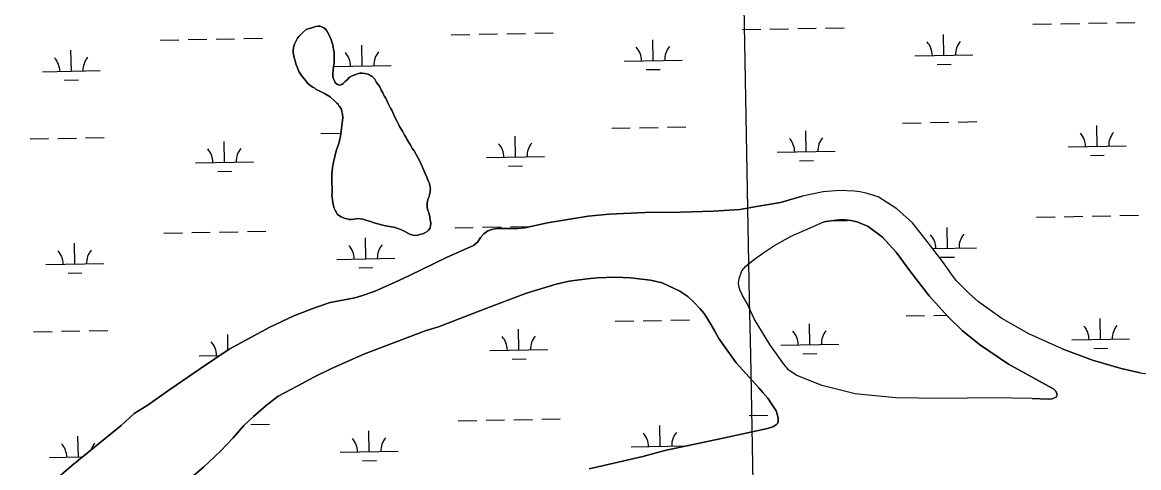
# Model space of a CAD drawing. Extents: x 3957609 to 3995875, y 234277 to 260273.
# Drawn here: x 3976329 to 3978255, y 252776 to 253543 of the extents above; entities that cross this region are included whole.
import ezdxf

# ---------------------------------------------------------------- set-up
doc = ezdxf.new("R2010")
doc.units = 0
for name, color, linetype in [('V-GRID-MAJR', 7, 'Continuous'), ('V-TOPO-SHOR', 7, 'Continuous'), ('V-WETL-SWMP', 7, 'Continuous')]:
    doc.layers.add(name, color=color, linetype=linetype)

msp = doc.modelspace()

# ---------------------------------------------------------------- linework, layer by layer
at = {"layer": 'V-GRID-MAJR'}
msp.add_spline([(3977833.033, 240002.205), (3977775.362, 243028.63), (3977659.886, 249088.434), (3977544.411, 255148.228), (3977486.607, 258181.601)], degree=3, dxfattribs=at)
at = {"layer": 'V-TOPO-SHOR'}
for points in [[(3976875.915, 253398.504), (3976873.941, 253402.047), (3976871.573, 253404.011), (3976868.022, 253407.945), (3976860.133, 253414.628), (3976850.671, 253420.52), (3976840.03, 253426.017), (3976836.483, 253427.588), (3976833.722, 253429.552), (3976830.175, 253431.516), (3976827.414, 253433.482), (3976821.498, 253438.196), (3976818.735, 253441.737), (3976812.423, 253449.211), (3976809.658, 253453.145), (3976806.498, 253458.654), (3976805.31, 253462.197), (3976800.962, 253472.036), (3976799.772, 253477.549), (3976798.189, 253482.271), (3976796.6, 253490.541), (3976796.592, 253496.055), (3976797.763, 253501.963), (3976798.941, 253505.51), (3976804.042, 253516.154), (3976806.402, 253518.914), (3976812.693, 253525.226), (3976818.987, 253530.75), (3976824.103, 253532.728), (3976828.827, 253533.918), (3976835.518, 253536.292), (3976839.456, 253536.691), (3976842.608, 253536.695), (3976845.76, 253535.519), (3976849.307, 253533.951), (3976852.859, 253530.805), (3976854.831, 253528.446), (3976859.574, 253518.605), (3976861.946, 253513.096), (3976864.319, 253506.403), (3976865.507, 253501.68), (3976866.306, 253496.167), (3976867.098, 253492.624), (3976867.117, 253481.596), (3976867.516, 253477.264), (3976867.129, 253473.324), (3976865.958, 253467.02), (3976864.796, 253454.415), (3976864.802, 253451.265), (3976865.595, 253446.933), (3976867.573, 253442.211), (3976869.154, 253439.063), (3976873.097, 253435.917), (3976877.037, 253434.741), (3976880.58, 253435.929), (3976882.942, 253437.904), (3976886.087, 253441.06), (3976890.413, 253444.611), (3976893.952, 253448.555), (3976897.099, 253450.53), (3976901.429, 253452.506), (3976904.579, 253453.298), (3976907.727, 253454.484), (3976911.665, 253455.672), (3976915.601, 253455.678), (3976920.33, 253455.293), (3976925.845, 253453.726), (3976929.788, 253451.762), (3976932.546, 253450.192), (3976934.916, 253447.439), (3976937.674, 253445.473), (3976940.441, 253439.571)], [(3976940.441, 253439.571), (3976944.783, 253433.67), (3976947.153, 253429.734), (3976948.34, 253426.191), (3976951.103, 253421.864), (3976952.686, 253417.927), (3976954.265, 253415.175), (3976956.24, 253412.42), (3976958.611, 253407.302), (3976960.192, 253403.366), (3976964.538, 253395.102), (3976966.512, 253391.957), (3976972.046, 253379.755), (3976976.394, 253371.098), (3976977.975, 253367.555), (3976979.949, 253364.014), (3976985.084, 253355.75), (3976988.639, 253349.061), (3976991.404, 253344.734), (3976992.985, 253340.798), (3976998.512, 253332.534), (3977002.463, 253325.452), (3977005.224, 253321.911), (3977015.099, 253304.204), (3977019.842, 253293.577), (3977023.797, 253283.736), (3977027.354, 253276.652), (3977029.335, 253269.959), (3977031.704, 253265.239), (3977032.499, 253261.694), (3977033.293, 253256.969), (3977032.904, 253253.817), (3977032.911, 253250.274), (3977031.735, 253246.727), (3977030.953, 253243.18), (3977029.384, 253239.633), (3977028.208, 253234.906), (3977027.821, 253230.965), (3977027.831, 253224.271), (3977028.628, 253219.151), (3977030.604, 253215.216), (3977031.395, 253212.067), (3977032.585, 253208.523), (3977032.589, 253205.372), (3977033.384, 253200.647), (3977033.785, 253196.709), (3977033.398, 253192.375), (3977032.222, 253187.648), (3977030.258, 253184.888), (3977027.899, 253182.915), (3977023.572, 253180.151), (3977020.422, 253178.965), (3977014.911, 253177.38), (3977011.761, 253176.587), (3977006.643, 253175.79), (3976998.762, 253177.355), (3976984.57, 253185.207), (3976978.659, 253187.562), (3976973.93, 253189.131), (3976969.99, 253190.304), (3976966.049, 253190.692), (3976956.594, 253192.645), (3976953.444, 253193.034), (3976948.715, 253194.21), (3976936.499, 253197.735), (3976930.193, 253200.088), (3976920.342, 253202.828), (3976917.19, 253204.006), (3976912.857, 253204.786), (3976909.312, 253205.175), (3976904.98, 253204.378), (3976901.435, 253203.979), (3976896.71, 253203.184), (3976893.56, 253203.178), (3976884.496, 253205.92), (3976879.374, 253207.882), (3976876.218, 253209.847), (3976873.064, 253212.206), (3976868.72, 253219.288), (3976867.139, 253223.222), (3976865.552, 253229.522), (3976865.153, 253233.067), (3976864.36, 253236.61), (3976863.162, 253246.061), (3976863.551, 253249.211), (3976863.535, 253259.846), (3976863.131, 253265.755), (3976863.105, 253282.297), (3976864.661, 253293.325), (3976866.224, 253302.387), (3976868.571, 253312.238), (3976870.133, 253319.724), (3976871.309, 253323.664), (3976875.231, 253334.699), (3976878.36, 253347.306), (3976881.862, 253374.094), (3976882.247, 253379.216), (3976881.846, 253384.729), (3976880.656, 253389.454), (3976879.073, 253394.572), (3976875.915, 253398.504)], [(3976321.482, 252699.716), (3976417.11, 252780.801), (3976499.538, 252848.106), (3976522.373, 252868.687), (3976544.501, 252883.014), (3976585.726, 252911.31), (3976636.762, 252946.765), (3976686.375, 252980.073), (3976756.523, 253018.062), (3976797.939, 253037.243), (3976835.254, 253051.954), (3976860.608, 253060.033), (3976879.003, 253063.636), (3976890.97, 253065.798), (3976903.114, 253068.498), (3976914.542, 253072.09), (3976936.327, 253079.45), (3976971.139, 253094.87), (3976997.023, 253106.881), (3977062.002, 253138.429), (3977107.703, 253158.511), (3977115.197, 253165.135), (3977119.832, 253172.108), (3977125.359, 253178.549), (3977132.138, 253183.919), (3977141.067, 253186.792), (3977149.284, 253187.699), (3977169.113, 253188.089), (3977184.12, 253187.755), (3977196.265, 253189.205), (3977235.378, 253197.485), (3977305.213, 253209.21), (3977341.472, 253212.841), (3977403.996, 253215.622), (3977464.916, 253216.077), (3977521.723, 253217.776), (3977566.918, 253220.887), (3977599.246, 253226.298), (3977637.288, 253232.97), (3977674.786, 253243.393)], [(3978123.272, 252980.425), (3978065.703, 253006.236), (3978019.033, 253032.602), (3977978.968, 253061.479), (3977963.045, 253075.746), (3977951.772, 253086.805), (3977941.213, 253097.864), (3977933.516, 253107.678), (3977920.444, 253126.413), (3977896.81, 253157.641), (3977864.947, 253197.786), (3977838.289, 253221.682), (3977805.562, 253242.352), (3977785.364, 253248.75), (3977773.926, 253251.235), (3977764.993, 253252.291), (3977738.907, 253253.5), (3977711.04, 253251.132), (3977674.786, 253243.393)], [(3978071.421, 252894.946), (3978002.28, 252895.907), (3977916.172, 252894.696), (3977835.778, 252895.816), (3977765.912, 252902.849), (3977708.363, 252917.406), (3977664.565, 252934.843), (3977651.687, 252943.398), (3977642.918, 252953.924), (3977618.745, 252987.831), (3977592.053, 253032.271), (3977579.683, 253058.692), (3977571.623, 253072.256), (3977567.856, 253081.183), (3977565.343, 253088.683), (3977564.977, 253094.399), (3977566.57, 253103.69), (3977570.66, 253115.131), (3977577.437, 253123.181), (3977590.284, 253133.565), (3977608.306, 253146.277), (3977625.794, 253158.096), (3977655.781, 253174.938), (3977712.017, 253199.146)], [(3978071.421, 252894.946), (3978099.292, 252893.92), (3978105.901, 252894.108), (3978110.185, 252895.9), (3978112.686, 252897.334), (3978113.755, 252898.944), (3978114.465, 252901.268), (3978114.105, 252903.232), (3978112.311, 252907.517), (3978108.733, 252910.906), (3978099.613, 252916.251), (3978030.592, 252954.014), (3977980.872, 252988.056), (3977950.642, 253012.124), (3977926.486, 253035.846), (3977893.732, 253072.061), (3977862.047, 253112.562), (3977836.624, 253146.823), (3977813.176, 253173.048), (3977788.315, 253191.587), (3977769.365, 253199.416), (3977758.82, 253201.544), (3977745.062, 253203.129), (3977732.737, 253202.396), (3977712.017, 253199.146)], [(3977307.338, 252773.84), (3977399.668, 252794.713), (3977437.882, 252805.135), (3977535.752, 252825.838), (3977615.044, 252843.295), (3977624.33, 252845.812), (3977630.042, 252849.573), (3977632.36, 252851.721), (3977633.427, 252854.938), (3977633.241, 252859.581), (3977632.876, 252863.691), (3977631.799, 252867.62), (3977629.644, 252873.512), (3977621.944, 252885.646), (3977615.319, 252895.284), (3977606.906, 252905.096), (3977599.926, 252912.946), (3977572.186, 252943.451), (3977561.088, 252956.296), (3977540.497, 252984.311), (3977531.185, 252998.409), (3977524.019, 253010.724), (3977517.75, 253021.969), (3977511.301, 253032.142), (3977505.39, 253041.065), (3977498.23, 253049.986), (3977488.388, 253060.152), (3977477.294, 253070.855), (3977463.881, 253079.588), (3977433.129, 253094.366), (3977412.935, 253098.622), (3977378.269, 253103.031), (3977352.005, 253103.883), (3977321.638, 253102.941), (3977303.775, 253100.946), (3977272.696, 253096.965), (3977250.193, 253091.749), (3977198.946, 253076.122), (3977126.101, 253049.029), (3977047.185, 253018.531), (3977024.329, 253011.526), (3976918.454, 252971.338), (3976862.752, 252946.595), (3976832.407, 252931.538), (3976803.489, 252915.948), (3976770.467, 252898.567), (3976750.127, 252882.992), (3976728.363, 252864.019), (3976711.594, 252848.092), (3976693.227, 252826.803), (3976671.111, 252804.078), (3976641.857, 252776.34), (3976587.976, 252730.696)], [(3978123.272, 252980.425), (3978175.647, 252961.035), (3978225.336, 252946.287), (3978257.862, 252938.837), (3978305.931, 252932.125), (3978344.525, 252928.437), (3978394.194, 252927.624), (3978444.744, 252931.278), (3978502.076, 252941.554), (3978536.544, 252949.292), (3978578.849, 252963.306)]]:
    msp.add_lwpolyline(points, dxfattribs=at)
at = {"layer": 'V-WETL-SWMP'}
for p, q in [((3977571.118, 253530.904), (3977603.113, 253531.486)), ((3977619.11, 253531.777), (3977651.105, 253532.359)), ((3977667.102, 253532.649), (3977699.097, 253533.231)), ((3977715.095, 253533.522), (3977747.089, 253534.104)), ((3978072.943, 253540.029), (3978104.938, 253540.611)), ((3978120.935, 253540.902), (3978152.93, 253541.483)), ((3978168.927, 253541.774), (3978200.922, 253542.356)), ((3978216.92, 253542.647), (3978248.914, 253543.229)), ((3976567.468, 253512.655), (3976599.463, 253513.236)), ((3976615.46, 253513.527), (3976647.455, 253514.109)), ((3976663.452, 253514.4), (3976695.447, 253514.982)), ((3976711.444, 253515.273), (3976743.439, 253515.854)), ((3977069.293, 253521.779), (3977101.288, 253522.361)), ((3977117.285, 253522.652), (3977149.28, 253523.234)), ((3977165.277, 253523.525), (3977197.272, 253524.106)), ((3977213.269, 253524.397), (3977245.264, 253524.979)), ((3977417.474, 253477.36), (3977416.82, 253513.354)), ((3977919.299, 253486.485), (3977918.645, 253522.479)), ((3976413.824, 253459.111), (3976413.17, 253495.105)), ((3976915.649, 253468.235), (3976914.995, 253504.229)), ((3976866.016, 253467.333), (3976965.641, 253469.144)), ((3977367.483, 253476.451), (3977467.466, 253478.269)), ((3977869.308, 253485.576), (3977969.291, 253487.394)), ((3977907.582, 253470.838), (3977931.578, 253471.274)), ((3976363.833, 253458.202), (3976463.816, 253460.02)), ((3976927.277, 253453.013), (3976927.928, 253453.025)), ((3977405.757, 253461.713), (3977429.753, 253462.15)), ((3976402.107, 253443.464), (3976426.103, 253443.9)), ((3977346.177, 253360.613), (3977378.172, 253361.194)), ((3977394.169, 253361.485), (3977426.164, 253362.067)), ((3977442.161, 253362.358), (3977474.156, 253362.94)), ((3977681.81, 253320.278), (3977681.155, 253356.272)), ((3977848.002, 253369.737), (3977879.997, 253370.319)), ((3977895.994, 253370.61), (3977927.989, 253371.192)), ((3977943.986, 253371.483), (3977975.981, 253372.064)), ((3978183.635, 253329.402), (3978182.98, 253365.396)), ((3976342.527, 253342.363), (3976374.522, 253342.945)), ((3976390.519, 253343.236), (3976422.514, 253343.818)), ((3976438.511, 253344.108), (3976470.506, 253344.69)), ((3976678.16, 253302.028), (3976677.505, 253338.022)), ((3976844.352, 253351.488), (3976876.347, 253352.07)), ((3977179.985, 253311.153), (3977179.33, 253347.147)), ((3977631.818, 253319.369), (3977731.802, 253321.187)), ((3978133.643, 253328.493), (3978233.627, 253330.311)), ((3976628.168, 253301.119), (3976728.151, 253302.937)), ((3977129.993, 253310.244), (3977229.976, 253312.062)), ((3977168.267, 253295.506), (3977192.263, 253295.943)), ((3977670.092, 253304.631), (3977694.088, 253305.067)), ((3978171.917, 253313.756), (3978195.913, 253314.192)), ((3976666.442, 253286.382), (3976690.438, 253286.818)), ((3977723.488, 253200.945), (3977753.137, 253201.484)), ((3978078.991, 253207.409), (3978110.986, 253207.991)), ((3978126.983, 253208.281), (3978158.978, 253208.863)), ((3978174.976, 253209.154), (3978206.97, 253209.736)), ((3978222.968, 253210.027), (3978254.962, 253210.609)), ((3976573.516, 253180.035), (3976605.511, 253180.616)), ((3976621.508, 253180.907), (3976653.503, 253181.489)), ((3976669.5, 253181.78), (3976701.495, 253182.362)), ((3976717.492, 253182.653), (3976749.487, 253183.234)), ((3977075.341, 253189.159), (3977107.336, 253189.741)), ((3977123.333, 253190.032), (3977155.328, 253190.614)), ((3977171.325, 253190.905), (3977203.32, 253191.486)), ((3977925.347, 253153.865), (3977924.693, 253189.859)), ((3976419.872, 253126.491), (3976419.218, 253162.485)), ((3976921.697, 253135.615), (3976921.043, 253171.609)), ((3977900.017, 253153.404), (3977975.339, 253154.774)), ((3976369.881, 253125.582), (3976469.864, 253127.4)), ((3976871.706, 253134.706), (3976971.689, 253136.524)), ((3977913.63, 253138.218), (3977937.626, 253138.654)), ((3976408.155, 253110.844), (3976432.151, 253111.28)), ((3976909.98, 253119.969), (3976933.976, 253120.405)), ((3977352.225, 253027.993), (3977384.22, 253028.574)), ((3977400.217, 253028.865), (3977432.212, 253029.447)), ((3977448.209, 253029.738), (3977480.204, 253030.32)), ((3977854.05, 253037.117), (3977886.045, 253037.699)), ((3977902.042, 253037.99), (3977924.183, 253038.392)), ((3978189.683, 252996.782), (3978189.028, 253032.776)), ((3976348.575, 253009.743), (3976380.57, 253010.325)), ((3976396.567, 253010.616), (3976428.562, 253011.197)), ((3976444.559, 253011.488), (3976476.554, 253012.07)), ((3977186.033, 252978.533), (3977185.378, 253014.527)), ((3977687.858, 252987.658), (3977687.203, 253023.652)), ((3976684.042, 252978.508), (3976683.553, 253005.402)), ((3977637.866, 252986.749), (3977737.85, 252988.567)), ((3978139.691, 252995.873), (3978239.675, 252997.691)), ((3976634.216, 252968.499), (3976670.108, 252969.152)), ((3977136.041, 252977.624), (3977236.025, 252979.442)), ((3977676.14, 252972.011), (3977700.136, 252972.447)), ((3978177.965, 252981.136), (3978201.961, 252981.572)), ((3977174.315, 252962.886), (3977198.311, 252963.323)), ((3977081.389, 252856.539), (3977113.384, 252857.121)), ((3977129.381, 252857.412), (3977161.376, 252857.994)), ((3977177.374, 252858.285), (3977209.368, 252858.866)), ((3977225.366, 252859.157), (3977257.36, 252859.739)), ((3977583.214, 252865.664), (3977615.209, 252866.246)), ((3977631.206, 252866.537), (3977632.092, 252866.553)), ((3976723.541, 252850.033), (3976755.535, 252850.614)), ((3976927.745, 252802.995), (3976927.091, 252838.989)), ((3977429.57, 252812.12), (3977428.916, 252848.114)), ((3976425.92, 252793.871), (3976425.266, 252829.865)), ((3976877.754, 252802.086), (3976977.737, 252803.904)), ((3977379.579, 252811.211), (3977474.786, 252812.942)), ((3976375.929, 252792.962), (3976433.28, 252794.004)), ((3976916.028, 252787.349), (3976940.024, 252787.785))]:
    msp.add_line(p, q, dxfattribs=at)
for points in [[(3976934.915, 253447.439), (3976932.547, 253450.192), (3976929.788, 253451.763), (3976925.846, 253453.726), (3976920.329, 253455.293), (3976915.602, 253455.679), (3976911.664, 253455.673), (3976907.727, 253454.485), (3976904.578, 253453.298), (3976901.429, 253452.505), (3976897.099, 253450.529), (3976893.952, 253448.555), (3976890.413, 253444.61), (3976886.087, 253441.059), (3976882.941, 253437.903), (3976880.581, 253435.929), (3976877.038, 253434.742), (3976873.097, 253435.917), (3976869.154, 253439.062), (3976867.573, 253442.21), (3976865.596, 253446.933), (3976864.802, 253451.265), (3976864.797, 253454.415), (3976865.958, 253467.021), (3976867.129, 253473.324), (3976867.517, 253477.264), (3976867.116, 253481.596), (3976867.098, 253492.624), (3976866.305, 253496.167), (3976865.508, 253501.68), (3976864.319, 253506.404), (3976861.945, 253513.096), (3976859.573, 253518.606), (3976854.831, 253528.445), (3976852.858, 253530.805), (3976849.308, 253533.95), (3976845.76, 253535.52), (3976842.608, 253536.696), (3976839.457, 253536.691), (3976835.519, 253536.291), (3976828.827, 253533.917), (3976824.103, 253532.728), (3976818.986, 253530.75), (3976812.693, 253525.226), (3976806.401, 253518.914), (3976804.043, 253516.154), (3976798.94, 253505.511), (3976797.764, 253501.964), (3976796.592, 253496.055), (3976796.6, 253490.541), (3976798.189, 253482.272), (3976799.772, 253477.548), (3976800.963, 253472.036), (3976805.311, 253462.197), (3976806.498, 253458.654), (3976809.658, 253453.145), (3976812.422, 253449.211), (3976818.735, 253441.738), (3976821.498, 253438.197), (3976827.414, 253433.481), (3976830.174, 253431.516), (3976833.722, 253429.552), (3976836.482, 253427.587), (3976840.029, 253426.018), (3976850.672, 253420.521), (3976860.134, 253414.628), (3976868.022, 253407.945), (3976871.573, 253404.012), (3976873.94, 253402.047), (3976875.915, 253398.505), (3976879.072, 253394.572), (3976880.656, 253389.454)], [(3976880.656, 253389.454), (3976881.845, 253384.73), (3976882.248, 253379.216), (3976881.862, 253374.095), (3976878.361, 253347.307), (3976875.23, 253334.699), (3976871.309, 253323.664), (3976870.134, 253319.724), (3976868.571, 253312.238), (3976866.223, 253302.388), (3976864.662, 253293.326), (3976863.105, 253282.296), (3976863.131, 253265.754), (3976863.535, 253259.846), (3976863.552, 253249.212), (3976863.163, 253246.061), (3976864.36, 253236.61), (3976865.153, 253233.067), (3976865.553, 253229.522), (3976867.139, 253223.223), (3976868.72, 253219.287), (3976873.064, 253212.205), (3976876.219, 253209.847), (3976879.373, 253207.882), (3976884.496, 253205.921), (3976893.56, 253203.179), (3976896.71, 253203.184), (3976901.436, 253203.979), (3976904.98, 253204.379), (3976909.311, 253205.174), (3976912.856, 253204.786), (3976917.19, 253204.005), (3976920.343, 253202.828), (3976930.194, 253200.087), (3976936.499, 253197.734), (3976948.715, 253194.209), (3976953.443, 253193.035), (3976956.594, 253192.646), (3976966.05, 253190.692), (3976969.989, 253190.305), (3976973.93, 253189.13), (3976978.659, 253187.562), (3976984.57, 253185.208), (3976998.762, 253177.354), (3977006.642, 253175.791), (3977011.761, 253176.587), (3977014.91, 253177.38), (3977020.422, 253178.964), (3977023.571, 253180.151), (3977027.899, 253182.915), (3977030.259, 253184.888), (3977032.223, 253187.648), (3977033.397, 253192.376), (3977033.784, 253196.709), (3977033.384, 253200.647), (3977032.589, 253205.372), (3977032.584, 253208.523), (3977031.396, 253212.066), (3977030.604, 253215.216), (3977028.628, 253219.151), (3977027.832, 253224.27), (3977027.821, 253230.966), (3977028.209, 253234.905), (3977029.383, 253239.633), (3977030.952, 253243.18), (3977031.734, 253246.726), (3977032.91, 253250.273), (3977032.904, 253253.818), (3977033.293, 253256.969), (3977032.498, 253261.694), (3977031.704, 253265.238), (3977029.334, 253269.96), (3977027.354, 253276.653), (3977023.797, 253283.736), (3977019.843, 253293.577), (3977015.1, 253304.203), (3977005.224, 253321.911), (3977002.462, 253325.451), (3976998.512, 253332.534), (3976992.984, 253340.797), (3976991.403, 253344.733), (3976988.639, 253349.061), (3976985.083, 253355.75), (3976979.95, 253364.013), (3976977.975, 253367.555), (3976976.393, 253371.097), (3976972.047, 253379.755), (3976966.513, 253391.956), (3976964.539, 253395.103), (3976960.193, 253403.367), (3976958.611, 253407.303), (3976956.24, 253412.42), (3976954.266, 253415.174), (3976952.686, 253417.928), (3976951.104, 253421.864), (3976948.34, 253426.192), (3976947.153, 253429.735), (3976944.784, 253433.67), (3976940.442, 253439.571), (3976937.675, 253445.474), (3976934.915, 253447.439)], [(3978257.863, 252938.837), (3978225.336, 252946.288), (3978175.647, 252961.036), (3978123.271, 252980.425), (3978065.703, 253006.237), (3978019.032, 253032.602), (3977978.968, 253061.479), (3977963.045, 253075.746), (3977951.772, 253086.804), (3977941.213, 253097.863), (3977933.516, 253107.677), (3977920.444, 253126.414), (3977896.811, 253157.64), (3977864.947, 253197.785), (3977838.289, 253221.682), (3977805.562, 253242.353), (3977785.364, 253248.751), (3977773.927, 253251.234), (3977764.992, 253252.292), (3977738.907, 253253.5), (3977711.041, 253251.133), (3977674.787, 253243.392), (3977637.287, 253232.97), (3977599.245, 253226.299), (3977566.918, 253220.887), (3977521.724, 253217.777), (3977464.915, 253216.077), (3977403.996, 253215.622), (3977341.472, 253212.841), (3977305.212, 253209.21), (3977235.378, 253197.485), (3977196.266, 253189.204), (3977184.12, 253187.755), (3977169.113, 253188.088), (3977149.283, 253187.699), (3977141.067, 253186.792), (3977132.139, 253183.919), (3977125.359, 253178.549), (3977119.831, 253172.109), (3977115.197, 253165.134), (3977107.704, 253158.511), (3977062.002, 253138.429), (3976997.023, 253106.881), (3976971.138, 253094.87), (3976936.326, 253079.45), (3976914.542, 253072.09), (3976903.114, 253068.498), (3976890.97, 253065.799), (3976879.004, 253063.636), (3976860.609, 253060.033), (3976835.253, 253051.953), (3976797.939, 253037.243), (3976756.522, 253018.061), (3976686.374, 252980.073), (3976636.762, 252946.764), (3976585.725, 252911.309), (3976544.502, 252883.015), (3976522.372, 252868.687), (3976499.538, 252848.106)], [(3976587.977, 252730.696), (3976641.857, 252776.34), (3976671.111, 252804.078), (3976693.227, 252826.802), (3976711.594, 252848.092), (3976728.362, 252864.019), (3976750.127, 252882.991), (3976770.468, 252898.566), (3976803.49, 252915.949), (3976832.407, 252931.538), (3976862.753, 252946.594), (3976918.453, 252971.338), (3977024.329, 253011.526), (3977047.185, 253018.531), (3977126.1, 253049.029), (3977198.946, 253076.123), (3977250.194, 253091.748), (3977272.696, 253096.965), (3977303.775, 253100.946), (3977321.637, 253102.94), (3977352.006, 253103.882), (3977378.269, 253103.031), (3977412.935, 253098.621), (3977433.129, 253094.365), (3977463.881, 253079.587), (3977477.294, 253070.855), (3977488.388, 253060.153), (3977498.23, 253049.986), (3977505.391, 253041.065), (3977511.301, 253032.142), (3977517.749, 253021.969)], [(3977517.749, 253021.969), (3977524.019, 253010.724), (3977531.185, 252998.409), (3977540.498, 252984.31), (3977561.088, 252956.295), (3977572.185, 252943.45), (3977599.926, 252912.945), (3977606.906, 252905.096), (3977615.318, 252895.284), (3977621.944, 252885.647), (3977629.645, 252873.511), (3977631.799, 252867.619), (3977632.877, 252863.691), (3977633.241, 252859.582), (3977633.427, 252854.938), (3977632.36, 252851.72), (3977630.041, 252849.573), (3977624.33, 252845.812), (3977615.045, 252843.296), (3977535.751, 252825.838), (3977437.883, 252805.136), (3977399.669, 252794.712), (3977307.339, 252773.84)], [(3976499.538, 252848.106), (3976417.109, 252780.8), (3976321.482, 252699.716)]]:
    msp.add_lwpolyline(points, dxfattribs=at)
msp.add_lwpolyline([(3978071.42, 252894.946), (3978002.28, 252895.906), (3977916.172, 252894.696), (3977835.777, 252895.817), (3977765.912, 252902.85), (3977708.363, 252917.407), (3977664.565, 252934.844), (3977651.688, 252943.398), (3977642.918, 252953.925), (3977618.745, 252987.83), (3977592.054, 253032.271), (3977579.684, 253058.692), (3977571.623, 253072.256), (3977567.857, 253081.183), (3977565.344, 253088.682), (3977564.977, 253094.398), (3977566.57, 253103.691), (3977570.661, 253115.131), (3977577.437, 253123.181), (3977590.283, 253133.564), (3977608.306, 253146.277), (3977625.795, 253158.096), (3977655.781, 253174.938), (3977712.018, 253199.146), (3977732.736, 253202.395), (3977745.062, 253203.13), (3977758.821, 253201.544), (3977769.365, 253199.417), (3977788.315, 253191.587), (3977813.177, 253173.048), (3977836.623, 253146.824), (3977862.047, 253112.563), (3977893.733, 253072.061), (3977926.485, 253035.847), (3977950.641, 253012.125), (3977980.872, 252988.056), (3978030.592, 252954.014), (3978099.613, 252916.251), (3978108.733, 252910.906), (3978112.311, 252907.517), (3978114.105, 252903.232), (3978114.465, 252901.268), (3978113.754, 252898.944), (3978112.685, 252897.335), (3978110.186, 252895.901), (3978105.901, 252894.108), (3978099.292, 252893.919)], close=True, dxfattribs=at)
for centre, start, end in [((3977864.057, 253485.955), 0.269879, 41.813537), ((3977974.525, 253487.964), 140.269876, 181.813534), ((3976860.407, 253467.706), 0.269879, 41.813537), ((3976970.874, 253469.714), 140.269876, 181.813534), ((3977362.232, 253476.83), 0.269879, 41.813537), ((3977472.7, 253478.839), 140.269876, 181.813534), ((3976358.582, 253458.581), 0.269879, 41.813537), ((3976469.049, 253460.59), 140.269876, 181.813534), ((3978238.86, 253330.881), 140.269876, 181.813534), ((3977124.742, 253310.623), 0.269879, 41.813537), ((3977235.21, 253312.632), 140.269876, 181.813534), ((3977626.567, 253319.748), 0.269879, 41.813537), ((3977737.035, 253321.757), 140.269876, 181.813534), ((3978128.392, 253328.873), 0.269879, 41.813537), ((3976622.917, 253301.499), 0.269879, 41.813537), ((3976733.385, 253303.507), 140.269876, 181.813534), ((3977870.105, 253153.335), 0.269879, 41.813537), ((3977980.573, 253155.344), 140.269876, 181.813534), ((3976364.63, 253125.961), 0.269879, 41.813537), ((3976475.097, 253127.97), 140.269876, 181.813534), ((3976866.455, 253135.086), 0.269879, 41.813537), ((3976976.923, 253137.094), 140.269876, 181.813534), ((3977632.615, 252987.128), 0.269879, 41.813537), ((3977743.083, 252989.137), 140.269876, 181.813534), ((3978134.44, 252996.253), 0.269879, 41.813537), ((3978244.908, 252998.261), 140.269876, 181.813534), ((3976628.965, 252968.879), 0.269879, 41.813537), ((3977130.79, 252978.003), 0.269879, 41.813537), ((3977241.258, 252980.012), 140.269876, 181.813534), ((3977374.328, 252811.59), 0.269879, 41.813537), ((3977484.796, 252813.599), 140.269876, 181.813534), ((3976370.678, 252793.341), 0.269879, 41.813537), ((3976481.146, 252795.35), 140.269876, 163.200832), ((3976872.503, 252802.466), 0.269879, 41.813537), ((3976982.971, 252804.474), 140.269876, 181.813534)]:
    msp.add_arc(centre, 35.246, start, end, dxfattribs=at)

doc.saveas('drawing.dxf')
